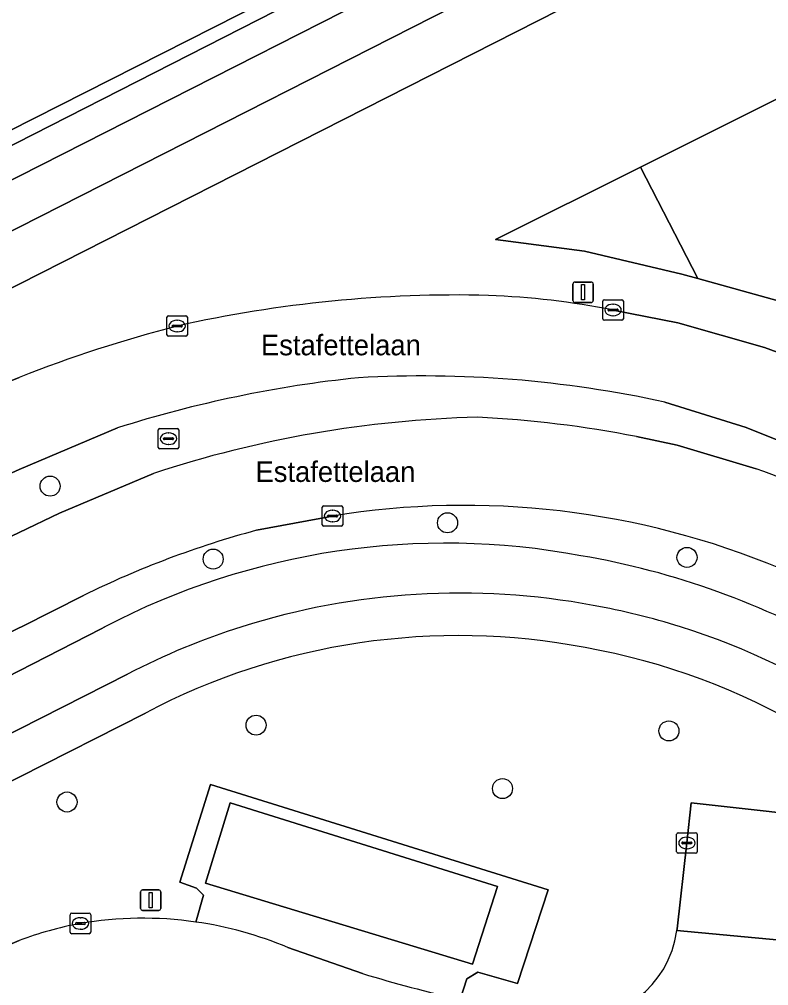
# Model space of a CAD drawing. Extents: x 158835 to 160077, y 386387 to 387778.
# Drawn here: x 159500 to 159536.58, y 386982.48 to 387029.65 of the extents above; entities that cross this region are included whole.
import ezdxf

# ---------------------------------------------------------------- set-up
doc = ezdxf.new("R2010")
doc.units = 0
for name, color, linetype in [('IMGEO_Berm_groen', 7, 'Continuous'), ('IMGEO_Boom', 7, 'Continuous'), ('IMGEO_Fietspad_gesloten', 7, 'Continuous'), ('IMGEO_Groenvoorziening', 7, 'Continuous'), ('IMGEO_Hek', 7, 'Continuous'), ('IMGEO_Kolk', 7, 'Continuous'), ('IMGEO_Lichtmast', 7, 'Continuous'), ('IMGEO_Openbare_ruimte_label', 7, 'Continuous'), ('IMGEO_Parkeervlak_open', 7, 'Continuous'), ('IMGEO_Rijbaan_lokaal_gesloten', 7, 'Continuous'), ('IMGEO_Rijbaan_lokaal_open', 7, 'Continuous'), ('IMGEO_Rioolput', 7, 'Continuous'), ('IMGEO_Terreindeel_onvherhard', 7, 'Continuous'), ('IMGEO_Voetpad_open', 7, 'Continuous')]:
    doc.layers.add(name, color=color, linetype=linetype)

msp = doc.modelspace()

# ---------------------------------------------------------------- linework, layer by layer
at = {"layer": 'IMGEO_Berm_groen'}
for points in [[(159542.722, 387038.347), (159543.219, 387037.35), (159541.973, 387036.637), (159541.384, 387037.744), (159526.369, 387030.114), (159500, 387016.714), (159467.11, 387000), (159462.49, 386997.652)], [(159528.982, 387015.461), (159532.139, 387014.834), (159536.371, 387013.636), (159542.115, 387011.52), (159547.648, 387008.9), (159549.536, 387007.698), (159554.001, 387004.445), (159557.089, 387001.873), (159558.55, 387000.498), (159561.521, 386997.809)], [(159464.216, 386994.127), (159471.674, 386997.886), (159475.81, 387000), (159488.977, 387006.731), (159499.008, 387011.77), (159500, 387012.171)], [(159570.424, 386971.741), (159562.522, 386987.258), (159560.215, 386991.01), (159557.582, 386994.542), (159554.644, 386997.824), (159553.335, 386999.112), (159552.354, 387000), (159548.726, 387002.975), (159544.519, 387005.62), (159540.092, 387007.879), (159535.481, 387009.734), (159531.503, 387010.965)], [(159504.791, 387009.706), (159500, 387007.682), (159499.27, 387007.345), (159484.456, 387000), (159465.952, 386990.826)], [(159530.122, 387009.28), (159532.115, 387008.861), (159535.957, 387007.71)], [(159500, 387004.606), (159501.961, 387005.543), (159506.555, 387007.488)], [(159515.285, 387005.406), (159511.581, 387004.709)], [(159466.95, 386988.806), (159490.366, 387000), (159500, 387004.606)], [(159503.135, 387001.53), (159500.114, 387000), (159500, 386999.942), (159495.8, 386997.815), (159478.468, 386988.994), (159469.441, 386984.349), (159469.365, 386984.31)], [(159470.25, 386982.573), (159470.367, 386982.632), (159500, 386997.852), (159503.991, 386999.902), (159504.177, 387000)]]:
    msp.add_lwpolyline(points, dxfattribs=at)
for points in [[(159554.755, 387008.033), (159553.866, 387007.581), (159551.579, 387009.145), (159549.226, 387010.609), (159546.813, 387011.97), (159546.486, 387012.144), (159543.902, 387013.337), (159541.27, 387014.42), (159538.595, 387015.392), (159537.031, 387015.901), (159533.116, 387016.992), (159532.334, 387017.21), (159527.59, 387018.338), (159523.234, 387018.898), (159530.315, 387022.44), (159544.262, 387029.417)], [(159544.262, 387029.417), (159530.315, 387022.44), (159533.116, 387016.992), (159537.031, 387015.901), (159538.595, 387015.392), (159541.27, 387014.42), (159543.902, 387013.337), (159546.486, 387012.144), (159546.813, 387011.97), (159549.226, 387010.609), (159551.579, 387009.145), (159553.866, 387007.581), (159554.755, 387008.033)], [(159530.315, 387022.44), (159523.234, 387018.898), (159527.59, 387018.338), (159532.334, 387017.21), (159533.116, 387016.992)]]:
    msp.add_lwpolyline(points, close=True, dxfattribs=at)
for centre, radius, start, end in [((159521.347, 386954.062), 62.132, 88.56872, 102.68444), ((159521.306, 386976.334), 39.872, 78.9006, 87.7104), ((159524.184, 386950.945), 65.829, 104.49776, 111.55361), ((159522.622, 386953.54), 58.928, 95.91227, 107.61303), ((159519.678, 386956.919), 55.324, 77.6588, 93.2396), ((159523.765, 386955.129), 55.115, 91.4621, 108.1955), ((159519.786, 386956.783), 53.505, 78.8612, 87.2432), ((159521.889, 386967.767), 42.348, 53.0236, 70.598), ((159521.726, 386965.811), 40.116, 67.374, 99.2394), ((159523.565, 386960.061), 46.228, 105.0245, 116.2273), ((159520.805, 386968.172), 35.91, 79.3987, 117.5844), ((159520.902, 386965.164), 38.854, 59.9739, 80.354)]:
    msp.add_arc(centre, radius, start, end, dxfattribs=at)
at = {"layer": 'IMGEO_Boom'}
for centre in [(159501.502, 387006.866), (159520.9, 387005.075), (159509.462, 387003.304), (159532.588, 387003.386), (159511.553, 386995.198), (159531.706, 386994.918), (159523.584, 386992.103), (159502.327, 386991.448)]:
    msp.add_circle(centre, 0.489, dxfattribs=at)
at = {"layer": 'IMGEO_Fietspad_gesloten'}
for points in [[(159541.774, 387040.757), (159525.224, 387032.339), (159500, 387019.508), (159461.651, 387000), (159457.994, 386998.14), (159427.151, 386982.568), (159426.93, 386982.455), (159428.091, 386980.187), (159430.863, 386981.562), (159435.117, 386983.724), (159455.497, 386994.147), (159459.552, 386996.189), (159462.49, 386997.652), (159467.11, 387000), (159500, 387016.714), (159526.369, 387030.114), (159541.384, 387037.744), (159542.722, 387038.347)], [(159504.177, 387000), (159503.991, 386999.902), (159500, 386997.852), (159470.367, 386982.632), (159471.468, 386980.489), (159500, 386995.002), (159505.284, 386997.69)]]:
    msp.add_lwpolyline(points, dxfattribs=at)
for centre, radius, start, end in [((159520.805, 386968.172), 35.91, 79.3987, 117.5844), ((159520.902, 386965.164), 38.854, 59.9739, 80.354), ((159521.514, 386966.388), 35.259, 79.3868, 107.5824), ((159521.842, 386966.711), 34.883, 72.6161, 79.8187), ((159521.481, 386966.465), 35.176, 107.5683, 117.4159), ((159521.908, 386966.991), 34.595, 38.9112, 72.581)]:
    msp.add_arc(centre, radius, start, end, dxfattribs=at)
at = {"layer": 'IMGEO_Groenvoorziening'}
for points in [[(159492.942, 387127.124), (159492.925, 387127.157), (159491.486, 387129.957), (159491.48, 387129.969), (159454.996, 387200.96), (159454.739, 387200.828), (159488.799, 387134.444), (159483.442, 387131.694), (159530.436, 387039.892), (159523.22, 387036.235), (159466.963, 387007.729), (159456.775, 387027.573), (159364.368, 386980.011), (159361.936, 386981.03), (159330.518, 387042.115), (159326.469, 387040.039), (159326.519, 387039.941), (159327.376, 387040.359), (159360.9, 386972.353), (159374.649, 386979.517), (159454.32, 387020.797), (159462.644, 387004.65), (159523.508, 387035.675), (159536.529, 387042.312)], [(159483.442, 387131.694), (159453.236, 387116.189), (159453.617, 387115.493), (159447.106, 387112.128), (159446.642, 387112.841), (159431.844, 387105.183), (159432.221, 387104.371), (159425.755, 387101.094), (159425.292, 387101.79), (159413.519, 387095.807), (159415.826, 387091.297), (159418.055, 387087.12), (159407.481, 387081.56), (159395.596, 387075.514), (159389.288, 387072.22), (159387.317, 387071.247), (159330.518, 387042.115), (159361.936, 386981.03), (159364.368, 386980.011), (159456.775, 387027.573), (159466.963, 387007.729), (159523.22, 387036.235), (159530.436, 387039.892)]]:
    msp.add_lwpolyline(points, close=True, dxfattribs=at)
for points in [[(159544.661, 387048.936), (159542.986, 387052.135), (159502.907, 387130.51), (159500.854, 387134.543), (159500.023, 387134.106), (159497.339, 387131.46), (159496.863, 387130.991), (159497.252, 387130.141), (159499.01, 387131.678), (159508.729, 387111.673), (159529.134, 387073.356), (159541.779, 387046.483), (159540.605, 387045.925), (159536.529, 387042.312), (159523.508, 387035.675), (159462.644, 387004.65), (159463.326, 387003.338), (159500, 387021.989), (159524.214, 387034.303)], [(159506.154, 386995.792), (159500, 386992.659), (159472.365, 386978.59)], [(159508.617, 386985.592), (159508.984, 386986.903), (159508.651, 386987.249), (159507.836, 386987.529), (159509.337, 386992.3), (159525.807, 386987.167), (159524.308, 386982.587), (159522.377, 386983.15), (159521.847, 386982.822), (159521.513, 386981.816), (159526.535, 386980.877)], [(159532.093, 386985.17), (159532.105, 386985.266), (159532.586, 386989.449), (159532.799, 386991.408), (159540.533, 386990.543), (159539.936, 386985.273)], [(159495.665, 386982.815), (159498.122, 386983.885), (159500, 386984.697)]]:
    msp.add_lwpolyline(points, dxfattribs=at)
for centre, radius, start, end in [((159521.438, 386966.763), 32.807, 79.1474, 117.7671), ((159521.906, 386966.858), 32.628, 38.8107, 79.9223), ((159506.023, 386967.5), 18.277, 81.8419, 99.7123), ((159506.465, 386967.152), 18.698, 100.8675, 110.229), ((159527.13, 386985.851), 5.01, 263.1803, 352.1847)]:
    msp.add_arc(centre, radius, start, end, dxfattribs=at)
at = {"layer": 'IMGEO_Hek'}
msp.add_lwpolyline([(159462.644, 387004.65), (159523.508, 387035.675)], dxfattribs=at)
at = {"layer": 'IMGEO_Kolk'}
for p, q in [((159528.481, 387015.036), (159528.481, 387015.888)), ((159528.556, 387015.962), (159529.408, 387015.962)), ((159529.482, 387015.888), (159529.482, 387015.036)), ((159528.74, 387015.456), (159528.74, 387015.468)), ((159529.178, 387015.419), (159528.78, 387015.419)), ((159528.783, 387015.505), (159529.181, 387015.505)), ((159528.969, 387015.742), (159528.994, 387015.742)), ((159529.224, 387015.468), (159529.224, 387015.456)), ((159507.203, 387014.253), (159507.203, 387015.105)), ((159507.278, 387015.179), (159508.13, 387015.179)), ((159507.691, 387014.959), (159507.716, 387014.959)), ((159508.204, 387015.105), (159508.204, 387014.253)), ((159529.408, 387014.962), (159528.556, 387014.962)), ((159528.992, 387015.182), (159528.967, 387015.182)), ((159507.462, 387014.673), (159507.462, 387014.685)), ((159507.9, 387014.636), (159507.502, 387014.636)), ((159507.505, 387014.722), (159507.903, 387014.722)), ((159507.714, 387014.399), (159507.689, 387014.399)), ((159507.946, 387014.685), (159507.946, 387014.673)), ((159508.13, 387014.179), (159507.278, 387014.179)), ((159514.86, 387005.905), (159515.712, 387005.905)), ((159514.785, 387004.979), (159514.785, 387005.831)), ((159515.087, 387005.448), (159515.485, 387005.448)), ((159515.273, 387005.685), (159515.298, 387005.685)), ((159515.786, 387005.831), (159515.786, 387004.979)), ((159515.044, 387005.399), (159515.044, 387005.411)), ((159515.482, 387005.362), (159515.084, 387005.362)), ((159515.296, 387005.125), (159515.271, 387005.125)), ((159515.528, 387005.411), (159515.528, 387005.399)), ((159515.712, 387004.905), (159514.86, 387004.905)), ((159532.084, 386989.023), (159532.084, 386989.875)), ((159532.159, 386989.949), (159533.011, 386989.949)), ((159533.085, 386989.875), (159533.085, 386989.023)), ((159532.343, 386989.443), (159532.343, 386989.455)), ((159532.781, 386989.406), (159532.383, 386989.406)), ((159532.386, 386989.492), (159532.784, 386989.492)), ((159532.572, 386989.729), (159532.597, 386989.729)), ((159532.827, 386989.455), (159532.827, 386989.443)), ((159533.011, 386988.949), (159532.159, 386988.949)), ((159532.595, 386989.169), (159532.57, 386989.169)), ((159502.483, 386985.095), (159502.483, 386985.947)), ((159502.558, 386986.021), (159503.41, 386986.021)), ((159502.971, 386985.801), (159502.996, 386985.801)), ((159503.484, 386985.947), (159503.484, 386985.095)), ((159502.742, 386985.515), (159502.742, 386985.527)), ((159503.18, 386985.478), (159502.782, 386985.478)), ((159502.785, 386985.564), (159503.183, 386985.564)), ((159502.994, 386985.241), (159502.969, 386985.241)), ((159503.226, 386985.527), (159503.226, 386985.515)), ((159503.41, 386985.021), (159502.558, 386985.021))]:
    msp.add_line(p, q, dxfattribs=at)
for points in [[(159528.481, 387015.036), (159528.481, 387015.888)], [(159528.556, 387015.962), (159529.408, 387015.962)], [(159529.482, 387015.888), (159529.482, 387015.036)], [(159507.203, 387014.253), (159507.203, 387015.105)], [(159507.278, 387015.179), (159508.13, 387015.179)], [(159508.204, 387015.105), (159508.204, 387014.253)], [(159529.408, 387014.962), (159528.556, 387014.962)], [(159508.13, 387014.179), (159507.278, 387014.179)], [(159514.86, 387005.905), (159515.712, 387005.905)], [(159514.785, 387004.979), (159514.785, 387005.831)], [(159515.786, 387005.831), (159515.786, 387004.979)], [(159515.712, 387004.905), (159514.86, 387004.905)], [(159532.084, 386989.023), (159532.084, 386989.875)], [(159532.159, 386989.949), (159533.011, 386989.949)], [(159533.085, 386989.875), (159533.085, 386989.023)], [(159533.011, 386988.949), (159532.159, 386988.949)], [(159502.483, 386985.095), (159502.483, 386985.947)], [(159502.558, 386986.021), (159503.41, 386986.021)], [(159503.484, 386985.947), (159503.484, 386985.095)], [(159503.41, 386985.021), (159502.558, 386985.021)]]:
    msp.add_lwpolyline(points, dxfattribs=at)
for centre, radius, start, end in [((159528.558, 387015.886), 0.0765, 91.552, 178.448), ((159528.558, 387015.886), 0.0765, 91.552, 178.448), ((159529.406, 387015.886), 0.0765, 1.552, 88.448), ((159529.406, 387015.886), 0.0765, 1.552, 88.448), ((159528.78, 387015.465), 0.0403, 85.8775, 175.7526), ((159528.777, 387015.455), 0.0366, 178.938, 274.7102), ((159529.181, 387015.462), 0.043, 264.8664, 352.4533), ((159529.185, 387015.467), 0.0386, 1.7309, 96.639), ((159507.28, 387015.103), 0.0765, 91.552, 178.448), ((159507.28, 387015.103), 0.0765, 91.552, 178.448), ((159508.128, 387015.103), 0.0765, 1.552, 88.448), ((159508.128, 387015.103), 0.0765, 1.552, 88.448), ((159528.558, 387015.038), 0.0765, 181.552, 268.448), ((159528.558, 387015.038), 0.0765, 181.552, 268.448), ((159529.406, 387015.038), 0.0765, 271.552, 358.448), ((159529.406, 387015.038), 0.0765, 271.552, 358.448), ((159507.502, 387014.682), 0.0403, 85.8775, 175.7526), ((159507.499, 387014.672), 0.0366, 178.938, 274.7102), ((159507.903, 387014.679), 0.043, 264.8664, 352.4533), ((159507.907, 387014.684), 0.0386, 1.7309, 96.639), ((159507.28, 387014.255), 0.0765, 181.552, 268.448), ((159507.28, 387014.255), 0.0765, 181.552, 268.448), ((159508.128, 387014.255), 0.0765, 271.552, 358.448), ((159508.128, 387014.255), 0.0765, 271.552, 358.448), ((159514.862, 387005.829), 0.0765, 91.552, 178.448), ((159514.862, 387005.829), 0.0765, 91.552, 178.448), ((159515.71, 387005.829), 0.0765, 1.552, 88.448), ((159515.71, 387005.829), 0.0765, 1.552, 88.448), ((159515.084, 387005.408), 0.0403, 85.8775, 175.7526), ((159515.489, 387005.41), 0.0386, 1.7309, 96.639), ((159514.862, 387004.981), 0.0765, 181.552, 268.448), ((159514.862, 387004.981), 0.0765, 181.552, 268.448), ((159515.081, 387005.398), 0.0366, 178.938, 274.7102), ((159515.485, 387005.405), 0.043, 264.8664, 352.4533), ((159515.71, 387004.981), 0.0765, 271.552, 358.448), ((159515.71, 387004.981), 0.0765, 271.552, 358.448), ((159532.161, 386989.873), 0.0765, 91.552, 178.448), ((159532.161, 386989.873), 0.0765, 91.552, 178.448), ((159533.009, 386989.873), 0.0765, 1.552, 88.448), ((159533.009, 386989.873), 0.0765, 1.552, 88.448), ((159532.383, 386989.452), 0.0403, 85.8775, 175.7526), ((159532.38, 386989.442), 0.0366, 178.938, 274.7102), ((159532.784, 386989.449), 0.043, 264.8664, 352.4533), ((159532.788, 386989.454), 0.0386, 1.7309, 96.639), ((159532.161, 386989.025), 0.0765, 181.552, 268.448), ((159532.161, 386989.025), 0.0765, 181.552, 268.448), ((159533.009, 386989.025), 0.0765, 271.552, 358.448), ((159533.009, 386989.025), 0.0765, 271.552, 358.448), ((159502.56, 386985.945), 0.0765, 91.552, 178.448), ((159502.56, 386985.945), 0.0765, 91.552, 178.448), ((159503.408, 386985.945), 0.0765, 1.552, 88.448), ((159503.408, 386985.945), 0.0765, 1.552, 88.448), ((159502.782, 386985.524), 0.0403, 85.8775, 175.7526), ((159502.779, 386985.514), 0.0366, 178.938, 274.7102), ((159503.183, 386985.521), 0.043, 264.8664, 352.4533), ((159503.187, 386985.526), 0.0386, 1.7309, 96.639), ((159502.56, 386985.097), 0.0765, 181.552, 268.448), ((159502.56, 386985.097), 0.0765, 181.552, 268.448), ((159503.408, 386985.097), 0.0765, 271.552, 358.448), ((159503.408, 386985.097), 0.0765, 271.552, 358.448)]:
    msp.add_arc(centre, radius, start, end, dxfattribs=at)
for centre, major_axis, ratio, start_param, end_param in [((159528.968, 387015.462), (-0.387, 0.002), 0.722429, 4.712389, 7.853982), ((159528.993, 387015.462), (-0.39, 0.002), 0.717154, 1.570796, 4.712389), ((159507.69, 387014.679), (-0.387, 0.002), 0.722429, 4.712389, 7.853982), ((159507.715, 387014.679), (-0.39, 0.002), 0.717154, 1.570796, 4.712389), ((159515.272, 387005.405), (-0.387, 0.002), 0.722429, 4.712389, 7.853982), ((159515.297, 387005.405), (-0.39, 0.002), 0.717154, 1.570796, 4.712389), ((159532.571, 386989.449), (-0.387, 0.002), 0.722429, 4.712389, 7.853982), ((159532.596, 386989.449), (-0.39, 0.002), 0.717154, 1.570796, 4.712389), ((159502.97, 386985.521), (-0.387, 0.002), 0.722429, 4.712389, 7.853982), ((159502.995, 386985.521), (-0.39, 0.002), 0.717154, 1.570796, 4.712389)]:
    msp.add_ellipse(centre, major_axis=major_axis, ratio=ratio, start_param=start_param, end_param=end_param, dxfattribs=at)
at = {"layer": 'IMGEO_Lichtmast'}
for p, q in [((159527.121, 387016.827), (159527.911, 387016.827)), ((159527.911, 387016.827), (159527.121, 387016.827)), ((159527.021, 387015.927), (159527.021, 387016.727)), ((159527.021, 387016.727), (159527.021, 387015.927)), ((159528.011, 387016.727), (159528.011, 387015.927)), ((159528.011, 387015.927), (159528.011, 387016.727)), ((159527.911, 387015.827), (159527.121, 387015.827)), ((159527.121, 387015.827), (159527.911, 387015.827)), ((159505.916, 386986.259), (159505.916, 386987.059)), ((159505.916, 386987.059), (159505.916, 386986.259)), ((159506.016, 386987.159), (159506.806, 386987.159)), ((159506.806, 386987.159), (159506.016, 386987.159)), ((159506.906, 386987.059), (159506.906, 386986.259)), ((159506.906, 386986.259), (159506.906, 386987.059)), ((159506.806, 386986.159), (159506.016, 386986.159)), ((159506.016, 386986.159), (159506.806, 386986.159))]:
    msp.add_line(p, q, dxfattribs=at)
for points in [[(159527.441, 387016.702), (159527.591, 387016.702), (159527.591, 387015.952), (159527.441, 387015.952), (159527.441, 387016.702)], [(159506.336, 386987.034), (159506.486, 386987.034), (159506.486, 386986.284), (159506.336, 386986.284), (159506.336, 386987.034)]]:
    msp.add_lwpolyline(points, dxfattribs=at)
for centre, start, end in [((159527.121, 387016.727), 90, 180), ((159527.121, 387016.727), 90, 180), ((159527.911, 387016.727), 0, 90), ((159527.911, 387016.727), 360, 90), ((159527.121, 387015.927), 180, 270), ((159527.121, 387015.927), 180, 270), ((159527.911, 387015.927), 270, 0), ((159527.911, 387015.927), 270, 0), ((159506.016, 386987.059), 90, 180), ((159506.016, 386987.059), 90, 180), ((159506.806, 386987.059), 0, 90), ((159506.806, 386987.059), 360, 90), ((159506.016, 386986.259), 180, 270), ((159506.016, 386986.259), 180, 270), ((159506.806, 386986.259), 270, 0), ((159506.806, 386986.259), 270, 0)]:
    msp.add_arc(centre, 0.1, start, end, dxfattribs=at)
at = {"layer": 'IMGEO_Parkeervlak_open'}
msp.add_lwpolyline([(159540.533, 386990.543), (159532.799, 386991.408), (159532.586, 386989.449), (159532.105, 386985.266), (159532.093, 386985.17), (159539.921, 386984.438)], dxfattribs=at)
at = {"layer": 'IMGEO_Rijbaan_lokaal_gesloten'}
for points in [[(159561.521, 386997.809), (159558.55, 387000.498), (159557.089, 387001.873), (159554.001, 387004.445), (159549.536, 387007.698), (159547.648, 387008.9), (159542.115, 387011.52), (159536.371, 387013.636), (159532.139, 387014.834), (159528.982, 387015.461)], [(159500, 387012.171), (159499.008, 387011.77), (159488.977, 387006.731), (159475.81, 387000), (159471.674, 386997.886), (159464.216, 386994.127), (159465.952, 386990.826), (159484.456, 387000)], [(159531.503, 387010.965), (159535.481, 387009.734), (159540.092, 387007.879), (159544.519, 387005.62), (159548.726, 387002.975), (159552.354, 387000), (159553.335, 386999.112), (159554.644, 386997.824), (159557.582, 386994.542), (159560.215, 386991.01), (159562.522, 386987.258), (159570.424, 386971.741), (159574.913, 386974.004), (159574.634, 386974.512), (159565.625, 386992.203)], [(159484.456, 387000), (159499.27, 387007.345), (159500, 387007.682), (159504.791, 387009.706)], [(159535.957, 387007.71), (159532.115, 387008.861), (159530.122, 387009.28)], [(159506.555, 387007.488), (159501.961, 387005.543), (159500, 387004.606), (159490.366, 387000), (159466.95, 386988.806), (159469.441, 386984.349), (159478.468, 386988.994), (159495.8, 386997.815)], [(159511.581, 387004.709), (159515.285, 387005.406)], [(159495.8, 386997.815), (159500, 386999.942), (159500.114, 387000), (159503.135, 387001.53)]]:
    msp.add_lwpolyline(points, dxfattribs=at)
for centre, radius, start, end in [((159521.347, 386954.062), 62.132, 88.56872, 102.68444), ((159521.306, 386976.334), 39.872, 78.9006, 87.7104), ((159524.184, 386950.945), 65.829, 104.49776, 111.55361), ((159522.622, 386953.54), 58.928, 95.91227, 107.61303), ((159519.678, 386956.919), 55.324, 77.6588, 93.2396), ((159523.765, 386955.129), 55.115, 91.4621, 108.1955), ((159519.786, 386956.783), 53.505, 78.8612, 87.2432), ((159521.889, 386967.767), 42.348, 53.0236, 70.598), ((159521.726, 386965.811), 40.116, 67.374, 99.2394), ((159523.565, 386960.061), 46.228, 105.0245, 116.2273)]:
    msp.add_arc(centre, radius, start, end, dxfattribs=at)
at = {"layer": 'IMGEO_Rijbaan_lokaal_open'}
for points in [[(159539.921, 386984.438), (159532.093, 386985.17)], [(159500, 386984.697), (159498.122, 386983.885), (159495.665, 386982.815)], [(159516.756, 386983.074), (159513.109, 386984.348)]]:
    msp.add_lwpolyline(points, dxfattribs=at)
for centre, radius, start, end in [((159506.023, 386967.5), 18.277, 81.8419, 99.7123), ((159506.465, 386967.152), 18.698, 100.8675, 110.229), ((159506.039, 386967.552), 18.223, 67.1729, 81.8684), ((159527.13, 386985.851), 5.01, 263.1803, 352.1847), ((159536.568, 387048.369), 68.234, 253.12078, 257.2534)]:
    msp.add_arc(centre, radius, start, end, dxfattribs=at)
at = {"layer": 'IMGEO_Rioolput'}
for p, q in [((159506.856, 387009.679), (159507.708, 387009.679)), ((159506.781, 387008.753), (159506.781, 387009.605)), ((159507.083, 387009.222), (159507.481, 387009.222)), ((159507.269, 387009.459), (159507.294, 387009.459)), ((159507.782, 387009.605), (159507.782, 387008.753)), ((159507.04, 387009.173), (159507.04, 387009.185)), ((159507.478, 387009.136), (159507.08, 387009.136)), ((159507.292, 387008.899), (159507.267, 387008.899)), ((159507.524, 387009.185), (159507.524, 387009.173)), ((159507.708, 387008.679), (159506.856, 387008.679))]:
    msp.add_line(p, q, dxfattribs=at)
for points in [[(159506.856, 387009.679), (159507.708, 387009.679)], [(159506.781, 387008.753), (159506.781, 387009.605)], [(159507.782, 387009.605), (159507.782, 387008.753)], [(159507.708, 387008.679), (159506.856, 387008.679)]]:
    msp.add_lwpolyline(points, dxfattribs=at)
for centre, radius, start, end in [((159506.858, 387009.603), 0.0765, 91.552, 178.448), ((159506.858, 387009.603), 0.0765, 91.552, 178.448), ((159507.706, 387009.603), 0.0765, 1.552, 88.448), ((159507.706, 387009.603), 0.0765, 1.552, 88.448), ((159507.08, 387009.182), 0.0403, 85.8775, 175.7526), ((159507.485, 387009.184), 0.0386, 1.7309, 96.639), ((159506.858, 387008.755), 0.0765, 181.552, 268.448), ((159506.858, 387008.755), 0.0765, 181.552, 268.448), ((159507.077, 387009.172), 0.0366, 178.938, 274.7102), ((159507.481, 387009.179), 0.043, 264.8664, 352.4533), ((159507.706, 387008.755), 0.0765, 271.552, 358.448), ((159507.706, 387008.755), 0.0765, 271.552, 358.448)]:
    msp.add_arc(centre, radius, start, end, dxfattribs=at)
for centre, major_axis, ratio, start_param, end_param in [((159507.268, 387009.179), (-0.387, 0.002), 0.722429, 4.712389, 7.853982), ((159507.293, 387009.179), (-0.39, 0.002), 0.717154, 1.570796, 4.712389)]:
    msp.add_ellipse(centre, major_axis=major_axis, ratio=ratio, start_param=start_param, end_param=end_param, dxfattribs=at)
at = {"layer": 'IMGEO_Terreindeel_onvherhard'}
msp.add_lwpolyline([(159510.294, 386991.405), (159509.092, 386987.49), (159522.112, 386983.533), (159523.332, 386987.331)], close=True, dxfattribs=at)
at = {"layer": 'IMGEO_Voetpad_open'}
for points in [[(159544.906, 387044.825), (159524.214, 387034.303), (159500, 387021.989), (159463.326, 387003.338), (159456.761, 387000), (159380.296, 386961.115), (159378.735, 386960.331)], [(159500, 387019.508), (159525.224, 387032.339), (159541.774, 387040.757)], [(159381.329, 386959.114), (159426.93, 386982.455), (159427.151, 386982.568), (159457.994, 386998.14), (159461.651, 387000), (159500, 387019.508)], [(159505.284, 386997.69), (159500, 386995.002), (159471.468, 386980.489), (159470.526, 386979.98)], [(159472.365, 386978.59), (159500, 386992.659), (159506.154, 386995.792)], [(159521.513, 386981.816), (159521.847, 386982.822), (159522.377, 386983.15), (159524.308, 386982.587), (159525.807, 386987.167), (159509.337, 386992.3), (159507.836, 386987.529), (159508.651, 386987.249), (159508.984, 386986.903), (159508.617, 386985.592)], [(159513.109, 386984.348), (159516.756, 386983.074)]]:
    msp.add_lwpolyline(points, dxfattribs=at)
msp.add_lwpolyline([(159522.112, 386983.533), (159509.092, 386987.49), (159510.294, 386991.405), (159523.332, 386987.331)], close=True, dxfattribs=at)
for centre, radius, start, end in [((159521.514, 386966.388), 35.259, 79.3868, 107.5824), ((159521.842, 386966.711), 34.883, 72.6161, 79.8187), ((159521.481, 386966.465), 35.176, 107.5683, 117.4159), ((159521.908, 386966.991), 34.595, 38.9112, 72.581), ((159521.438, 386966.763), 32.807, 79.1474, 117.7671), ((159521.906, 386966.858), 32.628, 38.8107, 79.9223), ((159506.039, 386967.552), 18.223, 67.1729, 81.8684), ((159536.568, 387048.369), 68.234, 253.12078, 257.2534)]:
    msp.add_arc(centre, radius, start, end, dxfattribs=at)

# ---------------------------------------------------------------- texts
at = {"layer": 'IMGEO_Openbare_ruimte_label'}
for p in [(159511.792, 387013.25), (159511.526, 387007.07)]:
    msp.add_text('Estafettelaan', height=1, dxfattribs=at).set_placement(p)

doc.saveas('drawing.dxf')
